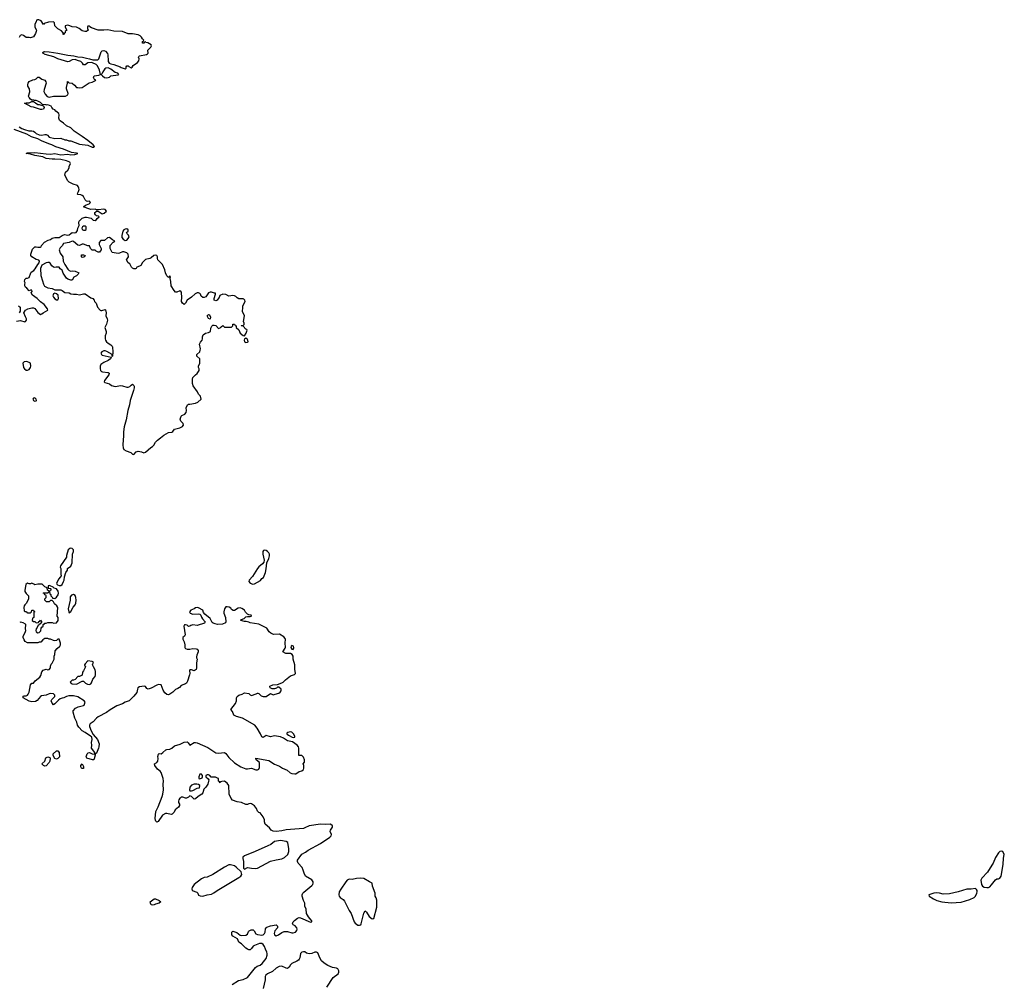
# Model space of a CAD drawing. Header units: inches. Extents: x 2106670 to 2322961, y 36024 to 224899.
# Tile 276 of 281: x 2300919 to 2314632, y 175442 to 188874. Entities that reach past the tile are written whole.
import ezdxf

# ---------------------------------------------------------------- set-up
doc = ezdxf.new("R2010")
doc.units = ezdxf.units.IN
doc.header["$MEASUREMENT"] = 0
for name, color, linetype in [('C3107', 7, 'Continuous'), ('C3108', 7, 'Continuous'), ('C3117', 7, 'Continuous')]:
    doc.layers.add(name, color=color, linetype=linetype)

msp = doc.modelspace()

# ---------------------------------------------------------------- linework, layer by layer
at = {"layer": 'C3107', "color": 5, "elevation": 20}
for points in [[(2303384, 180000), (2303384, 179990), (2303391, 179970), (2303381, 179919), (2303382, 179850), (2303376, 179824), (2303350, 179809), (2303310, 179821), (2303290, 179819), (2303282, 179810), (2303288, 179770), (2303285, 179750), (2303257, 179663), (2303243, 179637), (2303230, 179627), (2303170, 179603), (2303146, 179574), (2303121, 179559), (2303090, 179547), (2303052, 179508), (2303010, 179481), (2302990, 179475), (2302970, 179478), (2302939, 179500), (2302916, 179536), (2302890, 179613), (2302854, 179615), (2302830, 179609), (2302750, 179566), (2302710, 179554), (2302690, 179562), (2302670, 179588), (2302655, 179595), (2302590, 179585), (2302566, 179570), (2302558, 179550), (2302553, 179507), (2302510, 179455), (2302445, 179390), (2302390, 179373), (2302350, 179349), (2302270, 179319), (2302178, 179262), (2302130, 179225), (2302010, 179166), (2301987, 179150), (2301941, 179099), (2301903, 179070), (2301891, 179049), (2301891, 179030), (2301913, 178970), (2301942, 178922), (2302004, 178850), (2302025, 178790), (2302023, 178750), (2302017, 178730), (2301990, 178662), (2301971, 178649), (2301971, 178631), (2301958, 178582), (2301950, 178570), (2301932, 178568), (2301855, 178590), (2301845, 178610), (2301861, 178650), (2301873, 178667), (2301890, 178671), (2301930, 178651), (2301955, 178645), (2301968, 178652), (2301965, 178670), (2301919, 178730), (2301924, 178770), (2301920, 178810), (2301928, 178850), (2301923, 178883), (2301903, 178903), (2301890, 178907), (2301830, 178950), (2301790, 178970), (2301742, 179022), (2301725, 179050), (2301713, 179093), (2301689, 179150), (2301666, 179230), (2301666, 179250), (2301695, 179285), (2301733, 179307), (2301810, 179325), (2301818, 179330), (2301833, 179370), (2301815, 179390), (2301730, 179445), (2301670, 179457), (2301602, 179458), (2301571, 179449), (2301534, 179430), (2301510, 179428), (2301484, 179416), (2301460, 179400), (2301410, 179348), (2301390, 179335), (2301370, 179358), (2301358, 179390), (2301366, 179410), (2301408, 179450), (2301408, 179470), (2301390, 179488), (2301350, 179493), (2301330, 179489), (2301290, 179468), (2301223, 179457), (2301210, 179449), (2301165, 179395), (2301138, 179382), (2301090, 179374), (2301050, 179384), (2300969, 179430), (2300970, 179454), (2300980, 179460), (2301010, 179461), (2301030, 179470), (2301039, 179481), (2301050, 179510), (2301070, 179612), (2301090, 179634), (2301110, 179634), (2301135, 179670), (2301199, 179721), (2301216, 179744), (2301230, 179792), (2301246, 179814), (2301289, 179831), (2301310, 179823), (2301330, 179826), (2301349, 179850), (2301349, 179871), (2301358, 179902), (2301370, 179914), (2301398, 179970), (2301398, 180000)], [(2303879, 175441), (2303965, 175495), (2304030, 175510), (2304090, 175538), (2304205, 175675), (2304227, 175693), (2304269, 175710), (2304294, 175730), (2304350, 175801), (2304367, 175847), (2304367, 175870), (2304361, 175890), (2304342, 175930), (2304331, 175970), (2304310, 175998), (2304290, 176011), (2304261, 176010), (2304190, 175984), (2304170, 175973), (2304150, 175942), (2304130, 175924), (2304110, 175921), (2304090, 175930), (2304070, 175944), (2304010, 176006), (2303970, 176028), (2303954, 176074), (2303886, 176110), (2303875, 176130), (2303872, 176150), (2303874, 176166), (2303883, 176177), (2303890, 176180), (2303944, 176164), (2303990, 176127), (2304010, 176123), (2304070, 176126), (2304090, 176138), (2304104, 176176), (2304113, 176187), (2304141, 176199), (2304170, 176201), (2304187, 176187), (2304210, 176145), (2304230, 176137), (2304290, 176126), (2304310, 176130), (2304330, 176150), (2304338, 176170), (2304345, 176215), (2304352, 176228), (2304363, 176237), (2304410, 176254), (2304490, 176270), (2304512, 176250), (2304510, 176230), (2304474, 176186), (2304464, 176150), (2304469, 176129), (2304490, 176118), (2304522, 176130), (2304570, 176164), (2304604, 176176), (2304650, 176175), (2304710, 176158), (2304730, 176158), (2304760, 176170), (2304778, 176190), (2304783, 176210), (2304778, 176230), (2304754, 176254), (2304729, 176270), (2304721, 176290), (2304729, 176310), (2304745, 176330), (2304790, 176364), (2304810, 176371), (2304830, 176367), (2304970, 176307), (2304988, 176312), (2304989, 176330), (2304977, 176337), (2304940, 176380), (2304915, 176430), (2304911, 176490), (2304891, 176530), (2304890, 176570), (2304871, 176610), (2304852, 176670), (2304852, 176688), (2304861, 176710), (2304875, 176725), (2304990, 176818), (2305000, 176830), (2305006, 176850), (2305006, 176870), (2304990, 176895), (2304902, 176950), (2304879, 176990), (2304869, 177030), (2304853, 177070), (2304799, 177130), (2304789, 177150), (2304790, 177170), (2304850, 177253), (2304899, 177281), (2304938, 177310), (2305110, 177401), (2305240, 177490), (2305258, 177510), (2305263, 177530), (2305243, 177570), (2305247, 177590), (2305275, 177630), (2305277, 177650), (2305250, 177671), (2305173, 177667), (2305110, 177670), (2304950, 177650), (2304890, 177619), (2304870, 177613), (2304630, 177591), (2304570, 177577), (2304492, 177572), (2304450, 177575), (2304422, 177590), (2304399, 177619), (2304339, 177670), (2304330, 177706), (2304329, 177730), (2304310, 177774), (2304270, 177829), (2304250, 177834), (2304231, 177851), (2304218, 177890), (2304190, 177927), (2304150, 177956), (2304130, 177960), (2304110, 177956), (2304090, 177945), (2304070, 177946), (2304010, 177975), (2303950, 177984), (2303885, 178005), (2303863, 178030), (2303835, 178090), (2303832, 178208), (2303810, 178241), (2303790, 178259), (2303770, 178269), (2303733, 178267), (2303718, 178262), (2303710, 178246), (2303702, 178262), (2303686, 178270), (2303686, 178310), (2303673, 178313), (2303648, 178328), (2303588, 178328), (2303566, 178350), (2303550, 178358), (2303530, 178358), (2303514, 178350), (2303514, 178330), (2303544, 178304), (2303552, 178290), (2303551, 178270), (2303538, 178230), (2303511, 178189), (2303482, 178158), (2303472, 178110), (2303454, 178090), (2303404, 178056), (2303370, 178024), (2303350, 178018), (2303310, 178058), (2303290, 178068), (2303270, 178048), (2303244, 178036), (2303230, 178035), (2303190, 178047), (2303170, 178046), (2303160, 178040), (2303148, 178032), (2303134, 178010), (2303130, 177990), (2303133, 177973), (2303147, 177950), (2303147, 177930), (2303130, 177909), (2303086, 177870), (2303070, 177838), (2303042, 177810), (2303030, 177805), (2302970, 177819), (2302950, 177819), (2302910, 177795), (2302850, 177708), (2302830, 177698), (2302814, 177714), (2302809, 177729), (2302807, 177750), (2302816, 177850), (2302848, 177912), (2302903, 178057), (2302912, 178090), (2302920, 178150), (2302918, 178230), (2302923, 178270), (2302916, 178310), (2302891, 178391), (2302877, 178410), (2302839, 178439), (2302802, 178490), (2302796, 178510), (2302830, 178530), (2302844, 178550), (2302847, 178587), (2302844, 178615), (2302853, 178647), (2302863, 178657), (2302890, 178653), (2302914, 178670), (2302953, 178707), (2302970, 178713), (2303010, 178717), (2303036, 178730), (2303077, 178763), (2303153, 178787), (2303210, 178813), (2303250, 178819), (2303266, 178805), (2303290, 178771), (2303350, 178808), (2303370, 178810), (2303390, 178806), (2303539, 178739), (2303650, 178665), (2303690, 178660), (2303770, 178671), (2303790, 178655), (2303830, 178600), (2303910, 178524), (2304001, 178470), (2304070, 178443), (2304090, 178441), (2304150, 178450), (2304210, 178428), (2304230, 178428), (2304250, 178436), (2304261, 178459), (2304260, 178520), (2304254, 178534), (2304215, 178570), (2304210, 178592), (2304390, 178559), (2304470, 178509), (2304539, 178479), (2304579, 178450), (2304644, 178424), (2304688, 178388), (2304710, 178377), (2304750, 178371), (2304766, 178374), (2304810, 178405), (2304850, 178414), (2304870, 178434), (2304878, 178450), (2304878, 178490), (2304866, 178510), (2304887, 178533), (2304888, 178570), (2304870, 178606), (2304850, 178626), (2304808, 178630), (2304809, 178730), (2304802, 178750), (2304785, 178770), (2304717, 178817), (2304650, 178833), (2304594, 178870), (2304550, 178887), (2304470, 178903), (2304410, 178889), (2304350, 178905), (2304322, 178890), (2304310, 178878), (2304290, 178888), (2304273, 178930), (2304227, 179010), (2304192, 179050), (2304024, 179150), (2303938, 179170), (2303910, 179183), (2303901, 179190), (2303881, 179241), (2303858, 179270), (2303926, 179350), (2303937, 179390), (2303941, 179430), (2303950, 179451), (2303973, 179467), (2304018, 179482), (2304050, 179501), (2304110, 179491), (2304130, 179472), (2304150, 179465), (2304213, 179487), (2304230, 179498), (2304237, 179497), (2304250, 179492), (2304281, 179461), (2304310, 179451), (2304350, 179451), (2304410, 179491), (2304450, 179471), (2304476, 179484), (2304530, 179497), (2304549, 179510), (2304561, 179530), (2304559, 179550), (2304530, 179578), (2304510, 179578), (2304495, 179565), (2304470, 179555), (2304435, 179555), (2304409, 179569), (2304402, 179590), (2304405, 179595), (2304446, 179610), (2304510, 179618), (2304570, 179641), (2304589, 179650), (2304619, 179681), (2304690, 179739), (2304745, 179755), (2304762, 179770), (2304749, 179829), (2304749, 179890), (2304729, 179970), (2304729, 180000)], [(2305197, 175403), (2305283, 175537), (2305353, 175590), (2305362, 175610), (2305364, 175630), (2305360, 175640), (2305350, 175656), (2305330, 175666), (2305277, 175677), (2305210, 175703), (2305158, 175738), (2305124, 175770), (2305100, 175810), (2305070, 175878), (2305053, 175890), (2305030, 175890), (2304989, 175871), (2304950, 175866), (2304916, 175876), (2304890, 175892), (2304870, 175896), (2304850, 175889), (2304831, 175870), (2304819, 175810), (2304812, 175790), (2304802, 175778), (2304778, 175762), (2304710, 175733), (2304690, 175712), (2304670, 175679), (2304650, 175662), (2304630, 175666), (2304570, 175694), (2304535, 175690), (2304490, 175665), (2304438, 175622), (2304372, 175590), (2304347, 175570), (2304338, 175550), (2304336, 175504), (2304310, 175384)]]:
    msp.add_lwpolyline(points, dxfattribs=at)
at = {"layer": 'C3107', "color": 5}
for points, elevation in [([(2301870, 179946), (2301830, 179906), (2301822, 179890), (2301822, 179882), (2301834, 179870), (2301833, 179853), (2301810, 179806), (2301793, 179787), (2301790, 179746), (2301750, 179728), (2301730, 179726), (2301693, 179687), (2301670, 179678), (2301650, 179678), (2301622, 179650), (2301634, 179630), (2301650, 179625), (2301710, 179622), (2301790, 179662), (2301810, 179665), (2301837, 179637), (2301862, 179621), (2301890, 179617), (2301910, 179627), (2301921, 179639), (2301940, 179690), (2301970, 179730), (2301977, 179750), (2301976, 179796), (2301970, 179822), (2301945, 179865), (2301935, 179890), (2301946, 179930), (2301930, 179938)], 20), ([(2304690, 178957), (2304670, 178954), (2304652, 178950), (2304642, 178938), (2304639, 178930), (2304643, 178923), (2304662, 178910), (2304715, 178885), (2304730, 178881), (2304750, 178885), (2304750, 178898), (2304733, 178930), (2304710, 178952)], 20), ([(2301430, 178578), (2301410, 178588), (2301386, 178630), (2301386, 178650), (2301430, 178694), (2301450, 178694), (2301471, 178670), (2301472, 178610), (2301450, 178588)], 20), ([(2301270, 178478), (2301250, 178488), (2301228, 178510), (2301268, 178550), (2301283, 178597), (2301310, 178611), (2301338, 178598), (2301342, 178590), (2301338, 178550), (2301331, 178529), (2301290, 178486)], 20), ([(2301786, 178446), (2301778, 178450), (2301769, 178470), (2301769, 178490), (2301790, 178514), (2301810, 178474), (2301810, 178449)], 20), ([(2303450, 178366), (2303430, 178366), (2303414, 178330), (2303414, 178310), (2303430, 178302), (2303462, 178318), (2303466, 178330), (2303466, 178350)], 20), ([(2303350, 178228), (2303310, 178215), (2303290, 178186), (2303284, 178144), (2303290, 178134), (2303310, 178134), (2303330, 178142), (2303390, 178174), (2303422, 178178), (2303426, 178210), (2303410, 178226), (2303387, 178227)], 20), ([(2304550, 177444), (2304470, 177432), (2304417, 177390), (2304377, 177370), (2304199, 177290), (2304049, 177231), (2304028, 177212), (2304027, 177193), (2304038, 177150), (2304035, 177070), (2304037, 177057), (2304050, 177047), (2304090, 177067), (2304150, 177058), (2304210, 177056), (2304230, 177060), (2304410, 177155), (2304490, 177176), (2304570, 177190), (2304609, 177210), (2304652, 177250), (2304666, 177290), (2304669, 177330), (2304654, 177415), (2304630, 177429)], 40), ([(2303855, 177105), (2303830, 177104), (2303770, 177074), (2303610, 176970), (2303530, 176934), (2303490, 176931), (2303450, 176912), (2303349, 176830), (2303323, 176790), (2303319, 176770), (2303323, 176750), (2303385, 176725), (2303399, 176710), (2303410, 176685), (2303433, 176673), (2303470, 176670), (2303530, 176686), (2303590, 176699), (2303624, 176716), (2303669, 176750), (2303972, 176928), (2304000, 176950), (2304012, 176970), (2304005, 177010), (2303935, 177075), (2303912, 177092)], 40), ([(2305670, 176922), (2305610, 176915), (2305550, 176901), (2305510, 176905), (2305480, 176890), (2305461, 176870), (2305390, 176769), (2305368, 176730), (2305363, 176690), (2305367, 176670), (2305383, 176650), (2305425, 176625), (2305442, 176602), (2305510, 176471), (2305536, 176430), (2305578, 176310), (2305590, 176292), (2305627, 176267), (2305650, 176265), (2305670, 176272), (2305677, 176283), (2305710, 176432), (2305730, 176466), (2305750, 176447), (2305786, 176386), (2305830, 176355), (2305850, 176357), (2305895, 176515), (2305894, 176614), (2305885, 176645), (2305870, 176668), (2305869, 176710), (2305833, 176810), (2305828, 176850), (2305790, 176867), (2305710, 176914)], 20), ([(2302770, 176542), (2302750, 176548), (2302739, 176570), (2302737, 176590), (2302790, 176633), (2302810, 176631), (2302862, 176610), (2302885, 176590), (2302862, 176570), (2302810, 176559), (2302790, 176549)], 20)]:
    msp.add_lwpolyline(points, close=True, dxfattribs=dict(at, elevation=elevation))
at = {"layer": 'C3108', "color": 5, "elevation": 20}
for points in [[(2300910, 187384), (2300950, 187359), (2300984, 187344), (2301045, 187325), (2301090, 187328), (2301110, 187323), (2301130, 187310), (2301150, 187288), (2301190, 187271), (2301230, 187265), (2301270, 187276), (2301290, 187275), (2301306, 187266), (2301330, 187236), (2301410, 187218), (2301490, 187222), (2301513, 187213), (2301530, 187212), (2301550, 187202), (2301570, 187202), (2301605, 187185), (2301630, 187185), (2301750, 187141), (2301870, 187127), (2301930, 187101), (2301950, 187098), (2301959, 187110), (2301943, 187130), (2301869, 187190), (2301790, 187249), (2301680, 187320), (2301630, 187366), (2301570, 187395), (2301530, 187432), (2301484, 187464), (2301474, 187474), (2301464, 187504), (2301469, 187550), (2301464, 187570), (2301422, 187602), (2301410, 187618), (2301386, 187630), (2301366, 187650), (2301358, 187670), (2301310, 187688), (2301290, 187686), (2301286, 187690), (2301235, 187695), (2301210, 187719), (2301170, 187739), (2301150, 187748), (2301127, 187747), (2301114, 187754), (2301090, 187755), (2301069, 187769), (2301049, 187790), (2301042, 187810), (2301062, 187870), (2301055, 187910), (2301035, 187950), (2301035, 187970), (2301038, 187990), (2301050, 188014), (2301103, 188037), (2301130, 188042), (2301148, 188052), (2301170, 188072), (2301190, 188072), (2301226, 188046), (2301271, 188031), (2301285, 188010), (2301286, 187990), (2301258, 187902), (2301255, 187875), (2301275, 187835), (2301304, 187804), (2301330, 187796), (2301390, 187807), (2301558, 187810), (2301592, 187828), (2301596, 187844), (2301569, 187910), (2301569, 187931), (2301586, 187990), (2301587, 188013), (2301594, 188010), (2301598, 187998), (2301610, 187994), (2301650, 187992), (2301684, 187964), (2301710, 187932), (2301730, 187932), (2301750, 187925), (2301790, 187931), (2301886, 187994), (2301930, 188006), (2301974, 188026), (2301978, 188030), (2301963, 188043), (2301948, 188070), (2301958, 188090), (2302020, 188100), (2302046, 188110), (2302029, 188170), (2302004, 188230), (2301983, 188250), (2301934, 188274), (2301917, 188277), (2301870, 188274), (2301830, 188246), (2301810, 188245), (2301795, 188270), (2301772, 188292), (2301725, 188305), (2301690, 188321), (2301650, 188315), (2301610, 188292), (2301590, 188289), (2301450, 188330), (2301395, 188355), (2301274, 188390), (2301242, 188410), (2301243, 188417), (2301258, 188430), (2301267, 188433), (2301330, 188428), (2301390, 188415), (2301450, 188410), (2301590, 188380), (2301672, 188372), (2301730, 188358), (2301794, 188354), (2301850, 188336), (2301890, 188330), (2301936, 188316), (2302006, 188314), (2302022, 188330), (2302055, 188425), (2302070, 188442), (2302090, 188446), (2302114, 188434), (2302141, 188401), (2302147, 188387), (2302150, 188302), (2302152, 188290), (2302167, 188267), (2302190, 188258), (2302232, 188252), (2302319, 188219), (2302332, 188210), (2302390, 188192), (2302402, 188198), (2302402, 188218), (2302410, 188232), (2302431, 188231), (2302440, 188220), (2302470, 188202), (2302488, 188212), (2302502, 188238), (2302560, 188280), (2302578, 188302), (2302584, 188330), (2302575, 188350), (2302578, 188362), (2302586, 188370), (2302686, 188390), (2302700, 188400), (2302708, 188410), (2302706, 188450), (2302748, 188490), (2302755, 188510), (2302750, 188526), (2302706, 188550), (2302678, 188558), (2302670, 188566), (2302658, 188562), (2302650, 188546), (2302630, 188546), (2302628, 188572), (2302642, 188578), (2302646, 188590), (2302630, 188606), (2302618, 188630), (2302598, 188650), (2302570, 188661), (2302490, 188677), (2302430, 188679), (2302350, 188709), (2302230, 188713), (2302146, 188734), (2302090, 188726), (2302010, 188729), (2301921, 188761), (2301896, 188776), (2301890, 188786), (2301870, 188786), (2301862, 188770), (2301862, 188750), (2301872, 188728), (2301850, 188709), (2301826, 188710), (2301790, 188721), (2301749, 188750), (2301710, 188769), (2301650, 188776), (2301618, 188790), (2301590, 188796), (2301554, 188790), (2301552, 188770), (2301574, 188730), (2301554, 188710), (2301554, 188690), (2301538, 188682), (2301530, 188666), (2301526, 188670), (2301526, 188690), (2301500, 188720), (2301450, 188749), (2301410, 188790), (2301402, 188830), (2301390, 188842), (2301320, 188840), (2301261, 188819), (2301249, 188809), (2301217, 188857), (2301186, 188874), (2301166, 188874), (2301152, 188868), (2301150, 188846), (2301131, 188810), (2301131, 188770), (2301152, 188730), (2301151, 188710), (2301139, 188681), (2301110, 188635), (2301070, 188622), (2301050, 188628), (2301010, 188626), (2300974, 188654), (2300950, 188664), (2300925, 188655), (2300910, 188626)], [(2300875, 184675), (2300930, 184686), (2300990, 184666), (2300998, 184670), (2301015, 184690), (2301014, 184710), (2300998, 184738), (2300978, 184790), (2300998, 184830), (2301033, 184847), (2301090, 184863), (2301110, 184861), (2301130, 184851), (2301170, 184796), (2301210, 184771), (2301230, 184776), (2301247, 184793), (2301309, 184830), (2301306, 184850), (2301262, 184910), (2301207, 184947), (2301163, 184990), (2301098, 185038), (2301078, 185070), (2301095, 185090), (2301090, 185106), (2301070, 185106), (2301050, 185098), (2301017, 185137), (2300998, 185150), (2300989, 185169), (2300989, 185191), (2300995, 185210), (2300988, 185230), (2300990, 185254), (2301010, 185274), (2301030, 185274), (2301050, 185282), (2301073, 185350), (2301080, 185360), (2301117, 185383), (2301136, 185404), (2301170, 185467), (2301189, 185490), (2301195, 185510), (2301184, 185524), (2301150, 185536), (2301089, 185570), (2301075, 185590), (2301074, 185610), (2301100, 185680), (2301130, 185711), (2301151, 185711), (2301170, 185705), (2301210, 185705), (2301218, 185710), (2301222, 185730), (2301264, 185775), (2301318, 185802), (2301350, 185812), (2301370, 185831), (2301410, 185843), (2301430, 185839), (2301470, 185841), (2301510, 185870), (2301545, 185885), (2301590, 185875), (2301610, 185876), (2301630, 185898), (2301648, 185910), (2301686, 185906), (2301707, 185913), (2301723, 185937), (2301730, 185972), (2301749, 186010), (2301744, 186050), (2301749, 186070), (2301789, 186110), (2301830, 186123), (2301850, 186123), (2301914, 186110), (2301944, 186084), (2301970, 186078), (2301988, 186090), (2301996, 186104), (2302026, 186130), (2302016, 186136), (2301990, 186142), (2301975, 186155), (2301968, 186170), (2301968, 186188), (2301980, 186200), (2301990, 186206), (2302010, 186206), (2302070, 186172), (2302098, 186182), (2302128, 186210), (2302108, 186230), (2302090, 186236), (2302010, 186226), (2301990, 186226), (2301970, 186236), (2301910, 186233), (2301870, 186243), (2301808, 186270), (2301838, 186290), (2301886, 186310), (2301906, 186330), (2301890, 186346), (2301870, 186342), (2301850, 186349), (2301830, 186364), (2301809, 186410), (2301790, 186427), (2301770, 186435), (2301730, 186442), (2301718, 186450), (2301725, 186455), (2301738, 186482), (2301747, 186510), (2301744, 186530), (2301733, 186553), (2301723, 186563), (2301662, 186582), (2301609, 186610), (2301589, 186630), (2301549, 186710), (2301555, 186750), (2301590, 186781), (2301607, 186810), (2301610, 186832), (2301627, 186870), (2301619, 186890), (2301573, 186910), (2301490, 186928), (2301410, 186934), (2301371, 186931), (2301290, 186940), (2301243, 186963), (2301130, 186982), (2301070, 187000), (2301008, 187010), (2301030, 187021), (2301130, 187023), (2301290, 187004), (2301350, 187003), (2301410, 187012), (2301490, 186992), (2301590, 187000), (2301630, 186991), (2301685, 186995), (2301728, 187010), (2301710, 187016), (2301643, 187023), (2301531, 187071), (2301423, 187103), (2301369, 187130), (2301324, 187144), (2301225, 187185), (2301174, 187214), (2301083, 187243), (2301018, 187278), (2300844, 187344)], [(2300905, 184890), (2300927, 184870), (2300924, 184816), (2300912, 184790)], [(2304729, 180000), (2304729, 180010), (2304716, 180036), (2304690, 180049), (2304650, 180047), (2304626, 180050), (2304586, 180070), (2304617, 180123), (2304622, 180138), (2304617, 180190), (2304622, 180250), (2304618, 180258), (2304600, 180280), (2304538, 180318), (2304455, 180315), (2304418, 180330), (2304395, 180350), (2304360, 180400), (2304250, 180456), (2304130, 180475), (2304110, 180484), (2304074, 180494), (2304050, 180494), (2303998, 180510), (2304010, 180522), (2304044, 180536), (2304070, 180558), (2304090, 180565), (2304130, 180565), (2304146, 180570), (2304142, 180582), (2304110, 180586), (2304090, 180595), (2304062, 180622), (2304049, 180650), (2304015, 180675), (2303990, 180684), (2303960, 180680), (2303911, 180649), (2303891, 180649), (2303870, 180662), (2303859, 180679), (2303835, 180695), (2303810, 180700), (2303790, 180696), (2303770, 180670), (2303764, 180630), (2303764, 180610), (2303786, 180550), (2303791, 180490), (2303786, 180474), (2303742, 180458), (2303673, 180453), (2303641, 180461), (2303612, 180472), (2303601, 180481), (2303570, 180538), (2303497, 180597), (2303479, 180619), (2303468, 180650), (2303410, 180686), (2303390, 180688), (2303370, 180682), (2303350, 180669), (2303302, 180650), (2303282, 180630), (2303294, 180610), (2303330, 180598), (2303410, 180602), (2303430, 180594), (2303442, 180582), (2303450, 180554), (2303465, 180530), (2303502, 180490), (2303491, 180469), (2303390, 180437), (2303330, 180449), (2303302, 180438), (2303290, 180428), (2303270, 180426), (2303250, 180442), (2303230, 180448), (2303213, 180447), (2303205, 180430), (2303222, 180310), (2303214, 180290), (2303192, 180270), (2303192, 180250), (2303211, 180211), (2303219, 180170), (2303219, 180130), (2303223, 180123), (2303230, 180116), (2303251, 180111), (2303290, 180108), (2303330, 180119), (2303375, 180115), (2303392, 180110), (2303405, 180090), (2303405, 180070), (2303385, 180025), (2303384, 180000)], [(2301398, 180000), (2301398, 180010), (2301407, 180033), (2301415, 180085), (2301441, 180119), (2301478, 180150), (2301488, 180170), (2301488, 180190), (2301470, 180246), (2301450, 180246), (2301432, 180228), (2301410, 180226), (2301390, 180228), (2301350, 180248), (2301330, 180248), (2301310, 180258), (2301270, 180258), (2301240, 180240), (2301212, 180208), (2301190, 180208), (2301170, 180198), (2301030, 180198), (2300996, 180216), (2300980, 180240), (2300967, 180273), (2300966, 180290), (2300997, 180343), (2301004, 180370), (2300999, 180390), (2301005, 180450), (2300999, 180459), (2300970, 180477), (2300930, 180484), (2300919, 180481)]]:
    msp.add_lwpolyline(points, dxfattribs=at)
for points in [[(2302150, 188202), (2302119, 188201), (2302103, 188190), (2302078, 188150), (2302070, 188126), (2302054, 188110), (2302072, 188090), (2302102, 188070), (2302130, 188064), (2302150, 188067), (2302170, 188075), (2302190, 188091), (2302290, 188104), (2302302, 188110), (2302288, 188130), (2302250, 188139), (2302190, 188187)], [(2301170, 187691), (2301191, 187691), (2301253, 187673), (2301262, 187650), (2301250, 187629), (2301230, 187622), (2301210, 187622), (2301110, 187655), (2301080, 187660), (2300988, 187710), (2301010, 187718), (2301050, 187718), (2301090, 187734), (2301110, 187734), (2301138, 187718)], [(2301830, 185998), (2301810, 185998), (2301794, 185990), (2301785, 185970), (2301790, 185954), (2301810, 185942), (2301830, 185942), (2301847, 185953), (2301846, 185990)], [(2302410, 185963), (2302390, 185959), (2302371, 185950), (2302358, 185930), (2302343, 185870), (2302343, 185843), (2302359, 185819), (2302390, 185798), (2302410, 185805), (2302432, 185828), (2302445, 185850), (2302435, 185875), (2302418, 185890), (2302409, 185910), (2302429, 185931), (2302429, 185950)], [(2302170, 185842), (2302142, 185838), (2302100, 185800), (2302050, 185799), (2302028, 185772), (2302024, 185744), (2302054, 185690), (2302052, 185670), (2302042, 185650), (2302030, 185638), (2302010, 185638), (2301986, 185650), (2301970, 185666), (2301930, 185666), (2301907, 185687), (2301890, 185726), (2301870, 185726), (2301810, 185749), (2301790, 185749), (2301750, 185728), (2301730, 185735), (2301670, 185784), (2301650, 185789), (2301607, 185773), (2301530, 185758), (2301510, 185726), (2301482, 185698), (2301471, 185670), (2301483, 185623), (2301522, 185570), (2301525, 185510), (2301546, 185466), (2301590, 185402), (2301610, 185382), (2301630, 185372), (2301650, 185376), (2301694, 185370), (2301736, 185356), (2301742, 185350), (2301732, 185330), (2301710, 185308), (2301672, 185288), (2301650, 185246), (2301630, 185246), (2301590, 185262), (2301570, 185275), (2301525, 185345), (2301510, 185386), (2301483, 185403), (2301470, 185426), (2301429, 185429), (2301410, 185425), (2301390, 185429), (2301368, 185448), (2301343, 185483), (2301332, 185492), (2301310, 185495), (2301290, 185489), (2301226, 185454), (2301209, 185411), (2301215, 185310), (2301239, 185239), (2301249, 185190), (2301264, 185164), (2301310, 185140), (2301370, 185131), (2301411, 185111), (2301490, 185111), (2301510, 185103), (2301550, 185075), (2301610, 185071), (2301630, 185059), (2301669, 185051), (2301710, 185051), (2301750, 185043), (2301810, 185056), (2301830, 185056), (2301910, 185001), (2301938, 184990), (2301958, 184970), (2301962, 184950), (2301985, 184925), (2302001, 184870), (2302038, 184830), (2302050, 184824), (2302064, 184824), (2302110, 184838), (2302115, 184835), (2302125, 184790), (2302118, 184750), (2302137, 184710), (2302142, 184690), (2302127, 184633), (2302106, 184590), (2302122, 184530), (2302122, 184510), (2302108, 184470), (2302108, 184430), (2302114, 184410), (2302129, 184389), (2302150, 184371), (2302190, 184347), (2302207, 184330), (2302213, 184313), (2302217, 184250), (2302212, 184190), (2302206, 184186), (2302206, 184210), (2302135, 184255), (2302110, 184263), (2302090, 184261), (2302065, 184250), (2302051, 184230), (2302059, 184210), (2302070, 184201), (2302194, 184174), (2302194, 184170), (2302182, 184150), (2302153, 184127), (2302090, 184102), (2302050, 184072), (2302039, 184050), (2302039, 184019), (2302047, 183990), (2302057, 183977), (2302074, 183970), (2302150, 183963), (2302166, 183950), (2302163, 183930), (2302101, 183850), (2302094, 183830), (2302104, 183824), (2302170, 183805), (2302200, 183780), (2302250, 183764), (2302330, 183779), (2302350, 183777), (2302410, 183756), (2302430, 183755), (2302455, 183765), (2302470, 183786), (2302490, 183797), (2302510, 183781), (2302513, 183773), (2302514, 183750), (2302506, 183710), (2302458, 183570), (2302450, 183510), (2302426, 183434), (2302400, 183300), (2302373, 183207), (2302365, 183135), (2302366, 183070), (2302360, 183030), (2302357, 182950), (2302359, 182910), (2302369, 182890), (2302402, 182870), (2302465, 182845), (2302490, 182822), (2302510, 182818), (2302543, 182857), (2302570, 182866), (2302617, 182857), (2302650, 182842), (2302670, 182852), (2302744, 182915), (2302770, 182931), (2302789, 182950), (2302812, 182990), (2302839, 183021), (2302881, 183050), (2302925, 183090), (2302990, 183127), (2303038, 183130), (2303050, 183138), (2303075, 183170), (2303150, 183191), (2303189, 183210), (2303198, 183222), (2303202, 183230), (2303198, 183250), (2303163, 183283), (2303154, 183310), (2303170, 183352), (2303178, 183362), (2303218, 183382), (2303237, 183403), (2303242, 183430), (2303238, 183470), (2303255, 183510), (2303270, 183521), (2303290, 183519), (2303370, 183535), (2303402, 183550), (2303448, 183590), (2303438, 183630), (2303410, 183658), (2303397, 183690), (2303335, 183775), (2303326, 183806), (2303324, 183870), (2303329, 183891), (2303368, 183930), (2303393, 183947), (2303418, 183990), (2303418, 184010), (2303408, 184030), (2303408, 184050), (2303428, 184090), (2303428, 184150), (2303386, 184190), (2303386, 184210), (2303428, 184250), (2303435, 184270), (2303438, 184290), (2303425, 184355), (2303437, 184383), (2303459, 184410), (2303464, 184430), (2303463, 184457), (2303474, 184486), (2303509, 184511), (2303550, 184518), (2303575, 184530), (2303582, 184578), (2303595, 184605), (2303610, 184622), (2303630, 184622), (2303650, 184614), (2303690, 184572), (2303710, 184582), (2303723, 184597), (2303750, 184614), (2303770, 184594), (2303870, 184592), (2303888, 184610), (2303890, 184634), (2303912, 184632), (2303918, 184618), (2303934, 184610), (2303934, 184590), (2303970, 184554), (2303991, 184510), (2304030, 184478), (2304050, 184472), (2304073, 184507), (2304086, 184550), (2304082, 184562), (2304070, 184566), (2304030, 184606), (2304006, 184610), (2304010, 184614), (2304030, 184614), (2304046, 184630), (2304046, 184650), (2304038, 184670), (2304049, 184750), (2304022, 184810), (2304022, 184830), (2304028, 184850), (2304028, 184890), (2304058, 184950), (2304055, 184970), (2304043, 184983), (2304030, 184989), (2303970, 184988), (2303950, 184999), (2303930, 185019), (2303910, 185029), (2303890, 185034), (2303830, 185022), (2303790, 185048), (2303750, 185054), (2303705, 185035), (2303696, 185004), (2303677, 184983), (2303671, 184969), (2303650, 184958), (2303628, 184970), (2303629, 184990), (2303648, 185050), (2303646, 185066), (2303634, 185066), (2303590, 185082), (2303570, 185082), (2303550, 185069), (2303510, 185015), (2303490, 185004), (2303470, 185004), (2303446, 185026), (2303439, 185050), (2303430, 185062), (2303410, 185069), (2303390, 185069), (2303365, 185055), (2303312, 185010), (2303251, 184970), (2303230, 184928), (2303208, 184908), (2303185, 184925), (2303175, 184950), (2303179, 185010), (2303175, 185070), (2303170, 185086), (2303150, 185098), (2303110, 185078), (2303090, 185078), (2303070, 185102), (2303029, 185169), (2303025, 185230), (2303015, 185270), (2303018, 185290), (2303010, 185306), (2302990, 185286), (2302970, 185306), (2302952, 185350), (2302943, 185390), (2302906, 185466), (2302843, 185530), (2302838, 185550), (2302839, 185570), (2302829, 185590), (2302810, 185596), (2302788, 185592), (2302750, 185559), (2302732, 185550), (2302670, 185533), (2302630, 185494), (2302607, 185450), (2302590, 185440), (2302552, 185430), (2302541, 185410), (2302530, 185403), (2302510, 185403), (2302490, 185414), (2302477, 185430), (2302455, 185475), (2302429, 185489), (2302409, 185530), (2302434, 185570), (2302429, 185609), (2302410, 185628), (2302370, 185642), (2302350, 185642), (2302310, 185622), (2302290, 185619), (2302206, 185630), (2302178, 185690), (2302178, 185730), (2302223, 185777), (2302246, 185790), (2302210, 185808)], [(2301790, 185564), (2301778, 185570), (2301782, 185598), (2301810, 185602), (2301831, 185591), (2301818, 185570), (2301810, 185565)], [(2301410, 185064), (2301390, 185058), (2301379, 185030), (2301391, 185010), (2301410, 184987), (2301430, 184975), (2301450, 184971), (2301459, 184990), (2301456, 185036), (2301430, 185059)], [(2303570, 184706), (2303550, 184715), (2303529, 184750), (2303550, 184771), (2303564, 184764), (2303578, 184730)], [(2304070, 184438), (2304051, 184429), (2304047, 184410), (2304051, 184390), (2304070, 184377), (2304090, 184383), (2304099, 184390), (2304097, 184410), (2304090, 184422)], [(2301010, 184113), (2300982, 184110), (2300965, 184090), (2300971, 184030), (2300985, 184010), (2301010, 183996), (2301030, 183995), (2301050, 184001), (2301069, 184030), (2301073, 184050), (2301068, 184090), (2301050, 184102), (2301026, 184110)], [(2301130, 183609), (2301110, 183602), (2301101, 183590), (2301111, 183570), (2301130, 183561), (2301150, 183565), (2301153, 183570), (2301149, 183590)], [(2301630, 181514), (2301618, 181510), (2301595, 181490), (2301572, 181412), (2301571, 181389), (2301486, 181270), (2301481, 181250), (2301492, 181230), (2301491, 181151), (2301498, 181130), (2301485, 181110), (2301463, 181090), (2301431, 181030), (2301436, 181016), (2301446, 181006), (2301470, 180996), (2301490, 180996), (2301509, 181011), (2301529, 181050), (2301537, 181070), (2301543, 181117), (2301564, 181176), (2301586, 181210), (2301586, 181230), (2301630, 181266), (2301651, 181309), (2301655, 181430), (2301669, 181470), (2301667, 181490), (2301650, 181512)], [(2304330, 181488), (2304317, 181483), (2304306, 181470), (2304306, 181430), (2304324, 181350), (2304319, 181321), (2304302, 181298), (2304250, 181257), (2304230, 181233), (2304160, 181120), (2304116, 181070), (2304112, 181050), (2304130, 181026), (2304167, 181013), (2304190, 181017), (2304273, 181067), (2304290, 181091), (2304315, 181105), (2304343, 181177), (2304353, 181227), (2304359, 181310), (2304390, 181371), (2304399, 181410), (2304398, 181430), (2304391, 181450), (2304370, 181471), (2304350, 181482)], [(2301030, 181028), (2301007, 181010), (2300992, 180930), (2300992, 180910), (2301010, 180882), (2301042, 180850), (2301042, 180810), (2301012, 180748), (2300990, 180726), (2300982, 180710), (2300978, 180690), (2300982, 180642), (2300990, 180634), (2301013, 180633), (2301018, 180618), (2301030, 180614), (2301070, 180614), (2301086, 180630), (2301087, 180653), (2301113, 180653), (2301118, 180638), (2301132, 180630), (2301118, 180622), (2301114, 180610), (2301114, 180550), (2301098, 180542), (2301094, 180510), (2301110, 180494), (2301130, 180494), (2301150, 180474), (2301182, 180478), (2301187, 180493), (2301202, 180498), (2301210, 180514), (2301218, 180498), (2301234, 180490), (2301218, 180482), (2301213, 180467), (2301198, 180462), (2301193, 180447), (2301178, 180442), (2301165, 180410), (2301148, 180392), (2301144, 180370), (2301148, 180348), (2301170, 180337), (2301190, 180341), (2301214, 180366), (2301220, 180400), (2301227, 180413), (2301246, 180430), (2301247, 180453), (2301262, 180458), (2301268, 180472), (2301290, 180472), (2301310, 180482), (2301370, 180482), (2301393, 180473), (2301430, 180474), (2301454, 180510), (2301454, 180550), (2301442, 180570), (2301449, 180690), (2301438, 180710), (2301402, 180742), (2301388, 180768), (2301370, 180786), (2301350, 180786), (2301330, 180768), (2301292, 180768), (2301268, 180790), (2301268, 180810), (2301286, 180830), (2301286, 180850), (2301282, 180862), (2301270, 180866), (2301262, 180882), (2301246, 180890), (2301250, 180894), (2301310, 180894), (2301322, 180898), (2301326, 180910), (2301322, 180922), (2301306, 180930), (2301302, 180962), (2301270, 180978), (2301233, 181013), (2301170, 181015), (2301130, 181006), (2301116, 181016), (2301090, 181026), (2301070, 181018), (2301050, 181018)], [(2301330, 180995), (2301314, 180990), (2301318, 180958), (2301350, 180954), (2301354, 180950), (2301354, 180930), (2301338, 180922), (2301334, 180910), (2301338, 180878), (2301352, 180872), (2301353, 180853), (2301374, 180830), (2301378, 180818), (2301410, 180812), (2301430, 180832), (2301453, 180867), (2301459, 180890), (2301457, 180917), (2301430, 180949), (2301398, 180958), (2301386, 180970), (2301346, 180990)], [(2301670, 180869), (2301641, 180859), (2301624, 180836), (2301624, 180790), (2301596, 180670), (2301602, 180630), (2301610, 180614), (2301630, 180632), (2301666, 180694), (2301692, 180728), (2301701, 180750), (2301706, 180790), (2301699, 180830), (2301690, 180855)], [(2304710, 180162), (2304701, 180150), (2304696, 180130), (2304710, 180111), (2304730, 180106), (2304735, 180125), (2304731, 180150)]]:
    msp.add_lwpolyline(points, close=True, dxfattribs=at)
at = {"layer": 'C3117', "color": 5, "elevation": 20}
for points in [[(2314595, 177295), (2314570, 177290), (2314550, 177272), (2314510, 177208), (2314478, 177130), (2314460, 177100), (2314396, 177004), (2314321, 176919), (2314307, 176893), (2314313, 176830), (2314327, 176807), (2314350, 176796), (2314390, 176792), (2314410, 176792), (2314430, 176798), (2314455, 176825), (2314510, 176899), (2314530, 176911), (2314550, 176912), (2314570, 176919), (2314587, 176950), (2314618, 177110), (2314621, 177199), (2314632, 177250), (2314610, 177290)], [(2314230, 176774), (2314170, 176765), (2314110, 176769), (2313990, 176729), (2313870, 176700), (2313779, 176699), (2313730, 176711), (2313690, 176714), (2313650, 176710), (2313579, 176690), (2313585, 176670), (2313646, 176630), (2313690, 176610), (2313761, 176590), (2313890, 176577), (2314030, 176588), (2314150, 176622), (2314210, 176650), (2314232, 176670), (2314251, 176710), (2314255, 176730), (2314252, 176750), (2314243, 176763)]]:
    msp.add_lwpolyline(points, close=True, dxfattribs=at)

doc.saveas('drawing.dxf')
